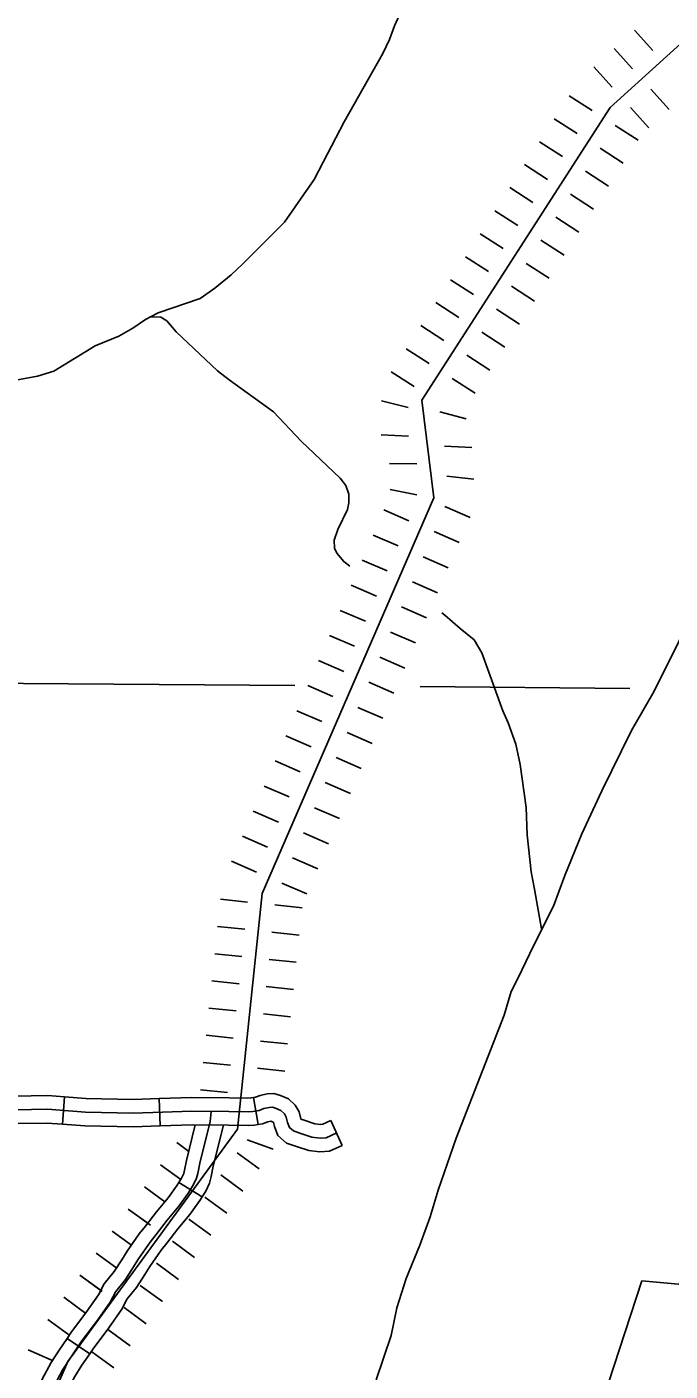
# Model space of a CAD drawing. Extents: x -19 to 366, y -4 to 359.
# Drawn here: x 162.287 to 162.955, y 175.294 to 176.69 of the extents above; entities that cross this region are included whole.
import ezdxf

# ---------------------------------------------------------------- set-up
doc = ezdxf.new("R2010")
doc.units = 0
for name, color, linetype in [('Level 29', 7, 'Continuous'), ('Level 32', 7, 'Continuous'), ('Level 35', 7, 'Continuous'), ('Level 45', 7, 'Continuous'), ('Level 5', 7, 'Continuous'), ('Level 60', 7, 'Continuous'), ('Level 9', 7, 'Continuous')]:
    doc.layers.add(name, color=color, linetype=linetype)

msp = doc.modelspace()

# ---------------------------------------------------------------- linework, layer by layer
at = {"layer": 'Level 29'}
for p, q in [((162.9175, 176.6863), (162.9365, 176.6653)), ((162.9175, 176.6863), (162.9365, 176.6653)), ((162.8964, 176.6673), (162.9155, 176.6462)), ((162.8754, 176.6482), (162.8944, 176.6271)), ((162.8497, 176.6184), (162.8735, 176.603)), ((162.8497, 176.6184), (162.8735, 176.603)), ((162.9345, 176.6251), (162.9536, 176.6041)), ((162.9135, 176.6061), (162.9326, 176.585)), ((162.8343, 176.5945), (162.8582, 176.5791)), ((162.8974, 176.5876), (162.9213, 176.5723)), ((162.8974, 176.5876), (162.9213, 176.5723)), ((162.8189, 176.5706), (162.8428, 176.5553)), ((162.882, 176.5638), (162.9059, 176.5484)), ((162.8035, 176.5468), (162.8274, 176.5314)), ((162.8035, 176.5468), (162.8274, 176.5314)), ((162.8667, 176.5399), (162.8905, 176.5245)), ((162.7881, 176.5229), (162.812, 176.5075)), ((162.8513, 176.516), (162.8752, 176.5006)), ((162.8513, 176.516), (162.8752, 176.5006)), ((162.7727, 176.499), (162.7966, 176.4836)), ((162.8359, 176.4921), (162.8598, 176.4767)), ((162.7574, 176.4751), (162.7812, 176.4597)), ((162.7574, 176.4751), (162.7812, 176.4597)), ((162.8205, 176.4682), (162.8444, 176.4528)), ((162.742, 176.4512), (162.7659, 176.4358)), ((162.8051, 176.4443), (162.829, 176.429)), ((162.8051, 176.4443), (162.829, 176.429)), ((162.7266, 176.4273), (162.7505, 176.412)), ((162.7897, 176.4205), (162.8136, 176.4051)), ((162.7112, 176.4035), (162.7351, 176.3881)), ((162.7112, 176.4035), (162.7351, 176.3881)), ((162.7744, 176.3966), (162.7982, 176.3812)), ((162.6958, 176.3796), (162.7197, 176.3642)), ((162.759, 176.3727), (162.7828, 176.3573)), ((162.759, 176.3727), (162.7828, 176.3573)), ((162.6804, 176.3557), (162.7043, 176.3403)), ((162.7436, 176.3488), (162.7675, 176.3334)), ((162.665, 176.3318), (162.6889, 176.3164)), ((162.665, 176.3318), (162.6889, 176.3164)), ((162.7282, 176.3249), (162.7521, 176.3095)), ((162.6549, 176.3016), (162.6824, 176.2945)), ((162.7154, 176.2901), (162.7429, 176.283)), ((162.6545, 176.2664), (162.6828, 176.265)), ((162.7202, 176.2544), (162.7486, 176.253)), ((162.6632, 176.2365), (162.6916, 176.2363)), ((162.7226, 176.2234), (162.7509, 176.2201)), ((162.6637, 176.2095), (162.6916, 176.2041)), ((162.6574, 176.1883), (162.6834, 176.177)), ((162.7208, 176.1918), (162.7468, 176.1805)), ((162.6461, 176.1622), (162.6721, 176.1509)), ((162.6461, 176.1622), (162.6721, 176.1509)), ((162.7095, 176.1657), (162.7355, 176.1544)), ((162.6348, 176.1362), (162.6608, 176.1249)), ((162.6982, 176.1396), (162.7242, 176.1283)), ((162.6982, 176.1396), (162.7242, 176.1283)), ((162.6234, 176.1101), (162.6495, 176.0988)), ((162.6869, 176.1136), (162.7129, 176.1023)), ((162.6121, 176.084), (162.6382, 176.0727)), ((162.6121, 176.084), (162.6382, 176.0727)), ((162.6756, 176.0875), (162.7016, 176.0762)), ((162.6643, 176.0614), (162.6903, 176.0501)), ((162.6643, 176.0614), (162.6903, 176.0501)), ((162.6008, 176.058), (162.6269, 176.0467)), ((162.653, 176.0354), (162.679, 176.0241)), ((162.5895, 176.0319), (162.6156, 176.0206)), ((162.5782, 176.0059), (162.6043, 175.9945)), ((162.5782, 176.0059), (162.6043, 175.9945)), ((162.6417, 176.0093), (162.6677, 175.998)), ((162.5669, 175.9798), (162.593, 175.9685)), ((162.6304, 175.9832), (162.6564, 175.9719)), ((162.6304, 175.9832), (162.6564, 175.9719)), ((162.5556, 175.9537), (162.5817, 175.9424)), ((162.6191, 175.9572), (162.6451, 175.9459)), ((162.5443, 175.9277), (162.5704, 175.9164)), ((162.5443, 175.9277), (162.5704, 175.9164)), ((162.6078, 175.9311), (162.6338, 175.9198)), ((162.533, 175.9016), (162.5591, 175.8903)), ((162.5965, 175.9051), (162.6225, 175.8938)), ((162.5965, 175.9051), (162.6225, 175.8938)), ((162.5852, 175.879), (162.6112, 175.8677)), ((162.5217, 175.8755), (162.5478, 175.8642)), ((162.5739, 175.8529), (162.5999, 175.8416)), ((162.5104, 175.8495), (162.5365, 175.8382)), ((162.5104, 175.8495), (162.5365, 175.8382)), ((162.4991, 175.8234), (162.5252, 175.8121)), ((162.5625, 175.8269), (162.5886, 175.8156)), ((162.5625, 175.8269), (162.5886, 175.8156)), ((162.5512, 175.8008), (162.5773, 175.7895)), ((162.4876, 175.7841), (162.5158, 175.7811)), ((162.5441, 175.7781), (162.5723, 175.7751)), ((162.4846, 175.7558), (162.5128, 175.7528)), ((162.4846, 175.7558), (162.5128, 175.7528)), ((162.5411, 175.7498), (162.5694, 175.7469)), ((162.5411, 175.7498), (162.5694, 175.7469)), ((162.4816, 175.7275), (162.5099, 175.7246)), ((162.5381, 175.7216), (162.5664, 175.7186)), ((162.4786, 175.6993), (162.5069, 175.6963)), ((162.5351, 175.6933), (162.5634, 175.6904)), ((162.4757, 175.671), (162.5039, 175.6681)), ((162.4757, 175.671), (162.5039, 175.6681)), ((162.5322, 175.6651), (162.5604, 175.6621)), ((162.5322, 175.6651), (162.5604, 175.6621)), ((162.4727, 175.6428), (162.5009, 175.6398)), ((162.5292, 175.6368), (162.5574, 175.6339)), ((162.4697, 175.6145), (162.498, 175.6116)), ((162.5262, 175.6086), (162.5545, 175.6056)), ((162.4667, 175.5863), (162.495, 175.5833)), ((162.4667, 175.5863), (162.495, 175.5833)), ((162.4422, 175.5313), (162.4546, 175.5222)), ((162.5154, 175.5341), (162.5422, 175.5247)), ((162.5048, 175.5207), (162.5278, 175.504)), ((162.4254, 175.5083), (162.4465, 175.493)), ((162.4881, 175.4978), (162.511, 175.481)), ((162.4881, 175.4978), (162.511, 175.481)), ((162.4087, 175.4854), (162.4298, 175.47)), ((162.4713, 175.4748), (162.4943, 175.4581)), ((162.3919, 175.4624), (162.4121, 175.4477)), ((162.3919, 175.4624), (162.4149, 175.4457)), ((162.4546, 175.4519), (162.4775, 175.4351)), ((162.3752, 175.4395), (162.3951, 175.4249)), ((162.4378, 175.4289), (162.4608, 175.4122)), ((162.4378, 175.4289), (162.4608, 175.4122)), ((162.3584, 175.4165), (162.3799, 175.4008)), ((162.4211, 175.406), (162.444, 175.3892)), ((162.3417, 175.3936), (162.3639, 175.3774)), ((162.3417, 175.3936), (162.3646, 175.3768)), ((162.4043, 175.383), (162.4273, 175.3663)), ((162.3249, 175.3707), (162.3479, 175.3539)), ((162.3876, 175.3601), (162.4105, 175.3433)), ((162.3876, 175.3601), (162.4105, 175.3433)), ((162.3082, 175.3477), (162.3311, 175.331)), ((162.3708, 175.3372), (162.3938, 175.3204)), ((162.2878, 175.3162), (162.3138, 175.3048)), ((162.2878, 175.3162), (162.3138, 175.3048)), ((162.3541, 175.3142), (162.377, 175.2975))]:
    msp.add_line(p, q, dxfattribs=at)
msp.add_lwpolyline([(161.4068, 179.126), (161.9285, 178.5959), (162.5144, 178.0389), (162.7571, 177.6546), (162.9897, 177.3928), (163.0035, 177.0192), (162.9804, 176.6858), (162.8925, 176.6062), (162.6966, 176.3022), (162.7092, 176.2007), (162.531, 175.7899), (162.5053, 175.5454), (162.329, 175.3039), (162.1849, 174.9754), (162.1928, 174.5618)], dxfattribs=at)
at = {"layer": 'Level 32'}
for p, q in [((162.3256, 175.5789), (162.3235, 175.5505)), ((162.424, 175.5771), (162.4249, 175.5487)), ((162.5218, 175.5782), (162.5269, 175.5502)), ((162.6024, 175.5543), (162.6141, 175.5284))]:
    msp.add_line(p, q, dxfattribs=at)
for points in [[(162.3256, 175.5789), (162.3083, 175.5802), (162.2737, 175.5796), (162.2646, 175.5785), (162.255, 175.5733), (162.2477, 175.5659), (162.2447, 175.555), (162.245, 175.529), (162.2451, 175.5252)], [(162.424, 175.5771), (162.3968, 175.5762), (162.3479, 175.5772), (162.3256, 175.5789)], [(162.5218, 175.5782), (162.5192, 175.5777), (162.5159, 175.5774), (162.4965, 175.5778), (162.4578, 175.5782), (162.424, 175.5771)], [(162.6024, 175.5543), (162.5938, 175.5504), (162.5915, 175.5503), (162.5855, 175.5509), (162.5744, 175.5546), (162.5712, 175.5557), (162.5711, 175.5561), (162.5694, 175.5632), (162.5652, 175.5703), (162.5581, 175.5767), (162.5498, 175.5803), (162.5432, 175.5823), (162.5362, 175.5819), (162.5289, 175.5803), (162.524, 175.5786), (162.5218, 175.5782)], [(162.6083, 175.5414), (162.5973, 175.5364), (162.5912, 175.536), (162.5825, 175.537), (162.5699, 175.5412), (162.5634, 175.5434), (162.5592, 175.5469), (162.5574, 175.5521), (162.556, 175.5579), (162.5541, 175.5612), (162.5503, 175.5646), (162.5449, 175.567), (162.5416, 175.568), (162.5382, 175.5678), (162.5328, 175.5666), (162.5277, 175.5648), (162.5211, 175.5636), (162.5163, 175.5632), (162.4963, 175.5636), (162.4579, 175.564), (162.3969, 175.562), (162.3473, 175.563), (162.3079, 175.5659), (162.2747, 175.5655)], [(162.3235, 175.5505), (162.3075, 175.5517), (162.2757, 175.5513), (162.2735, 175.551), (162.2732, 175.5508), (162.2734, 175.5291), (162.2734, 175.525)], [(162.4249, 175.5487), (162.397, 175.5478), (162.3466, 175.5488), (162.3235, 175.5505)], [(162.5269, 175.5502), (162.523, 175.5495), (162.5168, 175.549), (162.4961, 175.5494), (162.4581, 175.5498), (162.4249, 175.5487)], [(162.6141, 175.5284), (162.6009, 175.5224), (162.5908, 175.5217), (162.5794, 175.523), (162.5655, 175.5277), (162.5563, 175.5308), (162.5471, 175.5386), (162.5438, 175.5481), (162.5428, 175.5523), (162.5425, 175.5525), (162.54, 175.5536), (162.54, 175.5536), (162.5367, 175.5529), (162.5313, 175.551), (162.5269, 175.5502)]]:
    msp.add_lwpolyline(points, dxfattribs=at)
at = {"layer": 'Level 35'}
for points in [[(162.5942, 176.5492), (162.6161, 176.5912), (162.6564, 176.6623), (162.6631, 176.6767), (162.6684, 176.6908), (162.6775, 176.7105), (162.6878, 176.7283), (162.7418, 176.8103), (162.7635, 176.8367), (162.7722, 176.8484), (162.7922, 176.8769), (162.8095, 176.9146), (162.8148, 176.9285)], [(162.2576, 176.32), (162.2975, 176.327), (162.3146, 176.3324), (162.3576, 176.3588), (162.3822, 176.3688), (162.3965, 176.377), (162.4098, 176.3861), (162.4229, 176.3928), (162.4666, 176.4079), (162.4818, 176.4184), (162.4988, 176.4325), (162.5109, 176.4439), (162.5542, 176.487), (162.5849, 176.5312), (162.5942, 176.5492)], [(162.4143, 176.3887), (162.4257, 176.3885), (162.432, 176.3846), (162.4415, 176.3732), (162.4846, 176.3327), (162.4965, 176.3232), (162.5428, 176.2901), (162.5713, 176.2597), (162.6118, 176.2211), (162.6178, 176.2138), (162.621, 176.2048), (162.6211, 176.1955), (162.6195, 176.1886), (162.6095, 176.1679), (162.6057, 176.1569), (162.6062, 176.1487), (162.6084, 176.1435), (162.6157, 176.1347), (162.622, 176.1299)], [(162.8209, 175.7532), (162.8139, 175.7944), (162.8104, 175.8126), (162.8061, 175.8508), (162.8051, 175.8793), (162.799, 175.9238), (162.7945, 175.9449), (162.7865, 175.9672), (162.7808, 175.9798), (162.7589, 176.0399), (162.7511, 176.0533), (162.7365, 176.0653), (162.7205, 176.0789), (162.7174, 176.0815)]]:
    msp.add_lwpolyline(points, dxfattribs=at)
at = {"layer": 'Level 45'}
for p, q in [((162.4685, 175.4749), (162.4443, 175.4898)), ((162.3518, 175.312), (162.3283, 175.328))]:
    msp.add_line(p, q, dxfattribs=at)
for points in [[(162.3151, 175.2795), (162.324, 175.2959), (162.3318, 175.308), (162.3438, 175.3255), (162.3601, 175.3474), (162.3731, 175.3658), (162.3788, 175.3769), (162.3889, 175.3893), (162.4025, 175.4106), (162.4147, 175.4281), (162.4209, 175.4358), (162.4323, 175.4507), (162.4444, 175.4653), (162.4545, 175.4792), (162.4597, 175.4877), (162.4628, 175.4944), (162.4642, 175.4994), (162.4662, 175.5099), (162.4769, 175.5532), (162.4778, 175.5638)], [(162.4443, 175.4898), (162.4471, 175.4944), (162.4494, 175.4994), (162.4504, 175.5027), (162.4523, 175.5129), (162.4614, 175.5497)], [(162.4685, 175.4749), (162.4723, 175.481), (162.4761, 175.4894), (162.4781, 175.496), (162.4801, 175.5069), (162.4906, 175.5495)], [(162.385, 175.4097), (162.3907, 175.4185), (162.4033, 175.4366), (162.4097, 175.4446), (162.4212, 175.4596), (162.4332, 175.474), (162.4426, 175.4871), (162.4443, 175.4898)], [(162.409, 175.3944), (162.4143, 175.4027), (162.4261, 175.4196), (162.432, 175.4271), (162.4434, 175.4418), (162.4557, 175.4566), (162.4663, 175.4713), (162.4685, 175.4749)], [(162.3283, 175.328), (162.3322, 175.3338), (162.3486, 175.3557), (162.3609, 175.3732), (162.3669, 175.3847), (162.3773, 175.3976), (162.385, 175.4097)], [(162.3518, 175.312), (162.3553, 175.3173), (162.3716, 175.339), (162.3853, 175.3584), (162.3908, 175.3691), (162.4004, 175.381), (162.409, 175.3944)], [(162.2822, 175.2365), (162.2838, 175.2405), (162.2908, 175.2585), (162.2973, 175.2747), (162.3024, 175.2858), (162.3117, 175.3031), (162.32, 175.3159), (162.3283, 175.328)], [(162.3084, 175.2256), (162.3102, 175.2299), (162.3172, 175.248), (162.3234, 175.2634), (162.3279, 175.2732), (162.3362, 175.2886), (162.3436, 175.3001), (162.3518, 175.312)]]:
    msp.add_lwpolyline(points, dxfattribs=at)
at = {"layer": 'Level 5'}
for points in [[(162.5648, 176.0058), (162.2355, 176.0084)], [(162.9127, 176.003), (162.695, 176.0048)]]:
    msp.add_lwpolyline(points, dxfattribs=at)
at = {"layer": 'Level 60'}
for points in [[(168.7902, 2.2442), (168.5607, 10.8615), (168.3304, 19.479), (168.0993, 28.0965), (167.8673, 36.7142), (167.6346, 45.3321), (167.4011, 53.95), (167.1668, 62.5681), (166.9316, 71.1863), (166.6957, 79.8047), (166.459, 88.4232), (166.2215, 97.0418), (165.9832, 105.6605), (165.7441, 114.2794), (165.5043, 122.8984), (165.2636, 131.5176), (165.0221, 140.1368), (164.7799, 148.7563), (164.5369, 157.3758), (164.2931, 165.9955), (164.0485, 174.6153), (163.8031, 183.2352), (163.5569, 191.8553), (163.31, 200.4755), (163.0623, 209.0959), (162.8138, 217.7164), (162.5645, 226.337), (162.3145, 234.9577), (162.0637, 243.5786), (161.8121, 252.1997), (161.5597, 260.8208), (161.3066, 269.4421), (161.0527, 278.0636), (160.798, 286.6851), (160.5426, 295.3068), (160.2864, 303.9287), (160.0294, 312.5507), (159.7717, 321.1728), (159.5132, 329.7951), (159.2539, 338.4175), (158.9939, 347.04)], [(0, 172.2839), (7.1335, 172.2883), (14.267, 172.3015), (21.4005, 172.3236), (28.5339, 172.3544), (35.6673, 172.3941), (42.8006, 172.4426), (49.9339, 172.4999), (57.0671, 172.566), (64.2002, 172.6409), (71.3332, 172.7246), (78.4661, 172.8172), (85.5989, 172.9186), (92.7315, 173.0287), (99.8641, 173.1477), (106.9964, 173.2755), (114.1286, 173.4122), (121.2606, 173.5576), (128.3925, 173.7119), (135.5241, 173.8749), (142.6555, 174.0468), (149.7867, 174.2275), (156.9177, 174.417), (164.0485, 174.6153), (171.179, 174.8224), (178.3092, 175.0383), (185.4392, 175.2631), (192.5688, 175.4966), (199.6982, 175.739), (206.8273, 175.9902), (213.9561, 176.2502), (221.0845, 176.5189), (228.2126, 176.7965), (235.3404, 177.083), (242.4677, 177.3782), (249.5948, 177.6822), (256.7214, 177.995), (263.8476, 178.3167), (270.9735, 178.6471), (278.0989, 178.9863), (285.2239, 179.3344), (292.3485, 179.6912), (299.4726, 180.0569), (306.5963, 180.4314), (313.7195, 180.8146), (320.8422, 181.2067), (327.9644, 181.6076), (335.0862, 182.0172), (342.2074, 182.4357)]]:
    msp.add_spline(points, degree=3, dxfattribs=at)
at = {"layer": 'Level 9'}
for points in [[(162.6494, 175.2851), (162.6649, 175.3309), (162.6709, 175.3598), (162.6806, 175.3902), (162.6948, 175.4248), (162.7055, 175.4544), (162.7137, 175.482), (162.7325, 175.5359), (162.7824, 175.6635), (162.7896, 175.6881), (162.7969, 175.7025), (162.8126, 175.7358), (162.8334, 175.7768), (162.8453, 175.8087), (162.8628, 175.8521), (162.8838, 175.8965), (162.9146, 175.9593), (162.9367, 175.9976), (162.9629, 176.0499), (162.9818, 176.0946)], [(163.2106, 175.362), (162.9253, 175.3878), (162.8556, 175.1749)]]:
    msp.add_lwpolyline(points, dxfattribs=at)

doc.saveas('drawing.dxf')
